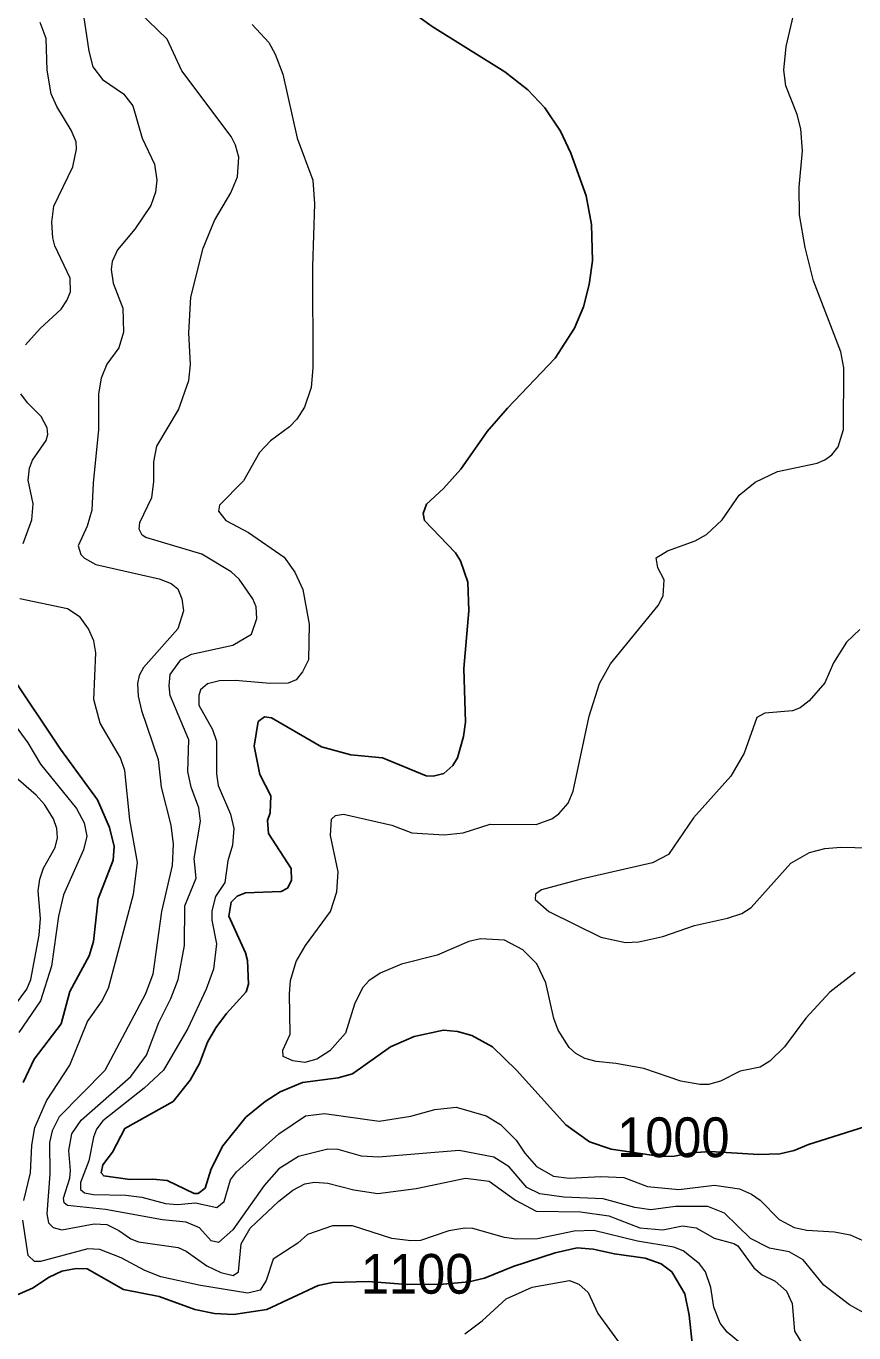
# Model space of a CAD drawing. Extents: x 265 to 291.4, y 7731.5 to 7759.6.
# Drawn here: x 288.284 to 289.948, y 7734.774 to 7737.4 of the extents above; entities that cross this region are included whole.
import ezdxf
from ezdxf.enums import TextEntityAlignment as Align

# ---------------------------------------------------------------- set-up
doc = ezdxf.new("R2010")
doc.units = 0
doc.header["$LTSCALE"] = 0.032
for name, color, linetype, lineweight in [('1', 7, 'Continuous', 25), ('2', 7, 'Continuous', 13), ('61', 7, 'Continuous', 13)]:
    doc.layers.add(name, color=color, linetype=linetype, lineweight=lineweight)

msp = doc.modelspace()

# ---------------------------------------------------------------- linework, layer by layer
at = {"layer": '1'}
for points in [[(289.1579, 7736.5103), (289.2112, 7736.5858), (289.2518, 7736.6328), (289.3473, 7736.733), (289.3862, 7736.7935), (289.4045, 7736.8364), (289.4157, 7736.881), (289.4228, 7736.9287), (289.4205, 7737.0019), (289.4101, 7737.0592), (289.3791, 7737.1451), (289.3584, 7737.1896), (289.3266, 7737.2366), (289.2924, 7737.2723), (289.2463, 7737.3089), (289.1007, 7737.3996), (289.053, 7737.4338)], [(289.1571, 7736.3257), (289.1476, 7736.3416), (289.0848, 7736.4069), (289.0824, 7736.4212), (289.0887, 7736.4395), (289.1229, 7736.4713), (289.1579, 7736.5103)], [(289.9948, 7735.1961), (289.8564, 7735.1524), (289.8278, 7735.1404), (289.7991, 7735.1341), (289.7562, 7735.1325), (289.6588, 7735.1386), (289.6216, 7735.136), (289.5877, 7735.1293), (289.5598, 7735.1287), (289.4602, 7735.1433), (289.4165, 7735.1579), (289.3687, 7735.1922), (289.2701, 7735.3019), (289.2216, 7735.3489), (289.1802, 7735.3719), (289.1516, 7735.3799), (289.123, 7735.3823), (289.0641, 7735.3695), (289.0164, 7735.3489), (288.94, 7735.2948), (288.9114, 7735.2868), (288.8398, 7735.2773), (288.7952, 7735.2582), (288.765, 7735.2391), (288.726, 7735.2073), (288.6799, 7735.15), (288.656, 7735.1039), (288.6441, 7735.0649), (288.6298, 7735.0545), (288.6218, 7735.0545), (288.5677, 7735.08), (288.5391, 7735.0832), (288.4929, 7735.0824), (288.4404, 7735.0895), (288.4349, 7735.0959), (288.4388, 7735.1118), (288.4579, 7735.1373), (288.4826, 7735.185), (288.5796, 7735.2391), (288.6138, 7735.2821), (288.6329, 7735.3155), (288.6488, 7735.3584), (288.6655, 7735.3871), (288.687, 7735.4157), (288.7268, 7735.4594), (288.7316, 7735.4746), (288.7292, 7735.5223), (288.7252, 7735.5382), (288.6918, 7735.6114), (288.6966, 7735.64), (288.7085, 7735.6519), (288.7252, 7735.6583), (288.7968, 7735.6615), (288.8095, 7735.6678), (288.8175, 7735.683), (288.8167, 7735.7076), (288.7713, 7735.7776), (288.7697, 7735.8039), (288.7745, 7735.819), (288.7761, 7735.8532), (288.7538, 7735.8962), (288.7427, 7735.9534), (288.7506, 7736.0028), (288.7634, 7736.0123), (288.7777, 7736.0099), (288.878, 7735.9518), (288.9368, 7735.9359), (289.0005, 7735.9296), (289.088, 7735.8938), (289.1023, 7735.893), (289.1237, 7735.8985), (289.142, 7735.9144), (289.1516, 7735.9296), (289.1635, 7735.9725), (289.1675, 7736.0012), (289.1643, 7736.1094), (289.1739, 7736.2255), (289.1723, 7736.2828), (289.1571, 7736.3257)], [(288.2535, 7736.0966), (288.3537, 7735.9471), (288.4277, 7735.8453), (288.4516, 7735.7896), (288.4611, 7735.7514), (288.4595, 7735.7243), (288.4293, 7735.6464), (288.4197, 7735.5605), (288.411, 7735.5318), (288.372, 7735.4602), (288.3545, 7735.395), (288.3004, 7735.3242), (288.2781, 7735.2773)], [(288.2559, 7734.8461), (288.2972, 7734.8636), (288.3307, 7734.8859), (288.3561, 7734.8978), (288.3848, 7734.9034), (288.407, 7734.9026), (288.4802, 7734.8612), (288.5518, 7734.8469), (288.6234, 7734.8207), (288.6632, 7734.8127), (288.7014, 7734.8111), (288.7682, 7734.8207), (288.8716, 7734.8692), (288.9002, 7734.8755), (288.9718, 7734.8771), (289.0499, 7734.8711), (289.1223, 7734.8717), (289.1741, 7734.8764), (289.2053, 7734.8837), (289.263, 7734.9074), (289.3473, 7734.9352), (289.3918, 7734.9447), (289.4237, 7734.9424), (289.4666, 7734.9328), (289.5287, 7734.9241), (289.5605, 7734.9129), (289.582, 7734.897), (289.6082, 7734.8525), (289.6169, 7734.8095), (289.6273, 7734.7093)]]:
    msp.add_lwpolyline(points, dxfattribs=at)
at = {"layer": '2'}
for points in [[(289.4586, 7736.1189), (289.5549, 7736.2358), (289.5644, 7736.2557), (289.5668, 7736.2876), (289.5541, 7736.3114), (289.5509, 7736.3321), (289.5732, 7736.3456), (289.6289, 7736.3663), (289.652, 7736.379), (289.683, 7736.4085), (289.7172, 7736.4578), (289.7498, 7736.484), (289.7944, 7736.5055), (289.8739, 7736.5222), (289.8898, 7736.5286), (289.9033, 7736.5389), (289.9161, 7736.5548), (289.9272, 7736.5898), (289.928, 7736.7139), (289.9216, 7736.7458), (289.8667, 7736.8889), (289.85, 7736.9558), (289.8389, 7737.021), (289.8381, 7737.0767), (289.8445, 7737.1499), (289.8413, 7737.1944), (289.8341, 7737.223), (289.811, 7737.2803), (289.8071, 7737.3121), (289.8118, 7737.3599), (289.8357, 7737.4633)], [(288.3999, 7737.4219), (288.4102, 7737.3503), (288.4181, 7737.3185), (288.438, 7737.293), (288.4802, 7737.2644), (288.4985, 7737.2405), (288.5176, 7737.1753), (288.5423, 7737.1228), (288.547, 7737.091), (288.5446, 7737.0671), (288.5351, 7737.0401), (288.5025, 7736.9924), (288.4683, 7736.951), (288.4571, 7736.9271), (288.4555, 7736.9112), (288.4595, 7736.8842), (288.4786, 7736.8333), (288.4802, 7736.7855), (288.4707, 7736.7537), (288.4468, 7736.7211), (288.4349, 7736.6932)], [(288.7125, 7736.2891), (288.6966, 7736.3035), (288.6377, 7736.3392), (288.5248, 7736.3727), (288.5176, 7736.3774), (288.5112, 7736.3894), (288.5128, 7736.4029), (288.5367, 7736.453), (288.5407, 7736.4848), (288.5407, 7736.5246), (288.547, 7736.5564), (288.5908, 7736.6296), (288.6115, 7736.6885), (288.6146, 7736.7203), (288.6115, 7736.7839), (288.6154, 7736.8555), (288.6401, 7736.9542), (288.6632, 7737.0099), (288.6958, 7737.0655), (288.7093, 7737.0974), (288.7117, 7737.1371), (288.7053, 7737.161), (288.6966, 7737.1785), (288.5971, 7737.3105), (288.5677, 7737.3742), (288.5104, 7737.4299)], [(288.3362, 7737.0067), (288.3402, 7737.0385), (288.3784, 7737.118), (288.3855, 7737.153), (288.3847, 7737.1681), (288.3752, 7737.1912), (288.3458, 7737.239), (288.3346, 7737.2644), (288.3267, 7737.3121), (288.3243, 7737.3758), (288.3124, 7737.4076)], [(288.7387, 7737.4036), (288.7721, 7737.3678), (288.7849, 7737.344), (288.8, 7737.3042), (288.8294, 7737.1753), (288.8604, 7737.091), (288.8636, 7737.0433), (288.8596, 7736.9176)], [(288.3545, 7736.8317), (288.3664, 7736.8492), (288.3736, 7736.8667), (288.3728, 7736.8937), (288.3418, 7736.9589), (288.3378, 7736.9749), (288.3362, 7737.0067)], [(288.8596, 7736.9176), (288.8604, 7736.7139), (288.8573, 7736.6742), (288.8437, 7736.6344), (288.8286, 7736.6105), (288.8135, 7736.5954), (288.7753, 7736.5668)], [(288.2829, 7736.7601), (288.3124, 7736.7927), (288.3545, 7736.8317)], [(288.4349, 7736.6932), (288.4301, 7736.6614), (288.4301, 7736.5898), (288.4189, 7736.4817), (288.4166, 7736.4276), (288.407, 7736.3957), (288.3887, 7736.356)], [(288.2781, 7736.3607), (288.2957, 7736.4085), (288.2988, 7736.4403), (288.2885, 7736.488), (288.2909, 7736.5119), (288.2972, 7736.5278), (288.3243, 7736.5676), (288.3283, 7736.5795), (288.3267, 7736.593), (288.3147, 7736.6161), (288.2869, 7736.6431), (288.2734, 7736.6614)], [(288.7753, 7736.5668), (288.7531, 7736.5437), (288.7212, 7736.4864), (288.6727, 7736.4379), (288.6711, 7736.4259), (288.6854, 7736.4069), (288.7316, 7736.383), (288.8032, 7736.3329), (288.8246, 7736.3027), (288.8406, 7736.2685), (288.8533, 7736.1985), (288.8517, 7736.1269), (288.8398, 7736.103), (288.827, 7736.0863), (288.8111, 7736.0799), (288.7745, 7736.0791), (288.7045, 7736.0855), (288.6727, 7736.0847), (288.6489, 7736.0783), (288.6345, 7736.0664), (288.6313, 7736.0553), (288.6313, 7736.0354), (288.6592, 7735.9869), (288.6671, 7735.963), (288.6671, 7735.8978), (288.6703, 7735.8739), (288.695, 7735.8166), (288.7021, 7735.788), (288.699, 7735.7546), (288.6894, 7735.7228), (288.6839, 7735.679), (288.6647, 7735.6512), (288.6576, 7735.6225), (288.6576, 7735.6034), (288.6671, 7735.5557), (288.6608, 7735.5048), (288.6465, 7735.465), (288.6091, 7735.3855), (288.5605, 7735.3019), (288.5216, 7735.2661), (288.4388, 7735.2001), (288.4261, 7735.1834), (288.4197, 7735.1675), (288.4102, 7735.1198), (288.3935, 7735.076), (288.3935, 7735.0625), (288.4015, 7735.0553), (288.4198, 7735.0522), (288.485, 7735.0506), (288.5168, 7735.0466), (288.5645, 7735.0339), (288.5884, 7735.0323), (288.625, 7735.0354), (288.6679, 7735.0259), (288.6823, 7735.0378), (288.695, 7735.0816), (288.7069, 7735.0975), (288.792, 7735.1739), (288.8461, 7735.2105), (288.8843, 7735.2152), (288.9941, 7735.1993), (289.0577, 7735.2097), (289.1055, 7735.2232), (289.1484, 7735.2279), (289.2089, 7735.2105), (289.2375, 7735.1929), (289.2693, 7735.1611), (289.2868, 7735.1349), (289.3099, 7735.1086), (289.3441, 7735.0887), (289.3759, 7735.0848), (289.4396, 7735.088), (289.4857, 7735.0864), (289.5334, 7735.0681), (289.5963, 7735.0625), (289.6679, 7735.0712), (289.718, 7735.0633), (289.7419, 7735.0529), (289.7593, 7735.041), (289.7975, 7735.002), (289.8278, 7734.9861), (289.8532, 7734.9806), (289.9089, 7734.9774), (289.9407, 7734.971), (289.9646, 7734.9607)], [(288.3887, 7736.356), (288.3943, 7736.3385), (288.4015, 7736.3313), (288.4245, 7736.3186), (288.5518, 7736.2899), (288.5757, 7736.2804), (288.5892, 7736.2692), (288.5971, 7736.2494), (288.6003, 7736.2255), (288.5892, 7736.1889), (288.52, 7736.1117), (288.5112, 7736.095), (288.508, 7736.0791), (288.5096, 7736.0537), (288.516, 7736.025), (288.5494, 7735.9264), (288.5558, 7735.8707), (288.5749, 7735.7944), (288.5796, 7735.7562), (288.578, 7735.7132), (288.5566, 7735.6209), (288.5391, 7735.4952), (288.524, 7735.4555), (288.4428, 7735.3012), (288.3505, 7735.2081), (288.337, 7735.1802), (288.3314, 7735.1564), (288.3322, 7735.0927), (288.3259, 7735.0132), (288.3291, 7734.9949), (288.3386, 7734.9861), (288.3561, 7734.9813), (288.4213, 7734.9933), (288.4468, 7734.9917), (288.4707, 7734.9798), (288.4945, 7734.9631), (288.5104, 7734.9567), (288.59, 7734.9456), (288.6059, 7734.9384), (288.6473, 7734.909), (288.6759, 7734.8954), (288.7006, 7734.8891), (288.7109, 7734.897), (288.7165, 7734.9527), (288.7348, 7734.9845), (288.792, 7735.0386), (288.8207, 7735.0609), (288.8445, 7735.0736), (288.8636, 7735.0768), (288.8907, 7735.0752), (288.9432, 7735.0617), (288.9909, 7735.0545), (289.0681, 7735.0641), (289.1675, 7735.0848), (289.2152, 7735.0792), (289.2677, 7735.041), (289.3091, 7735.0187), (289.3982, 7735.0172), (289.4555, 7735.0092), (289.5175, 7734.9853), (289.5637, 7734.9813), (289.6034, 7734.9893), (289.6313, 7734.9853), (289.6671, 7734.9646), (289.7069, 7734.9535), (289.7148, 7734.9487), (289.7466, 7734.905), (289.7633, 7734.8907), (289.7896, 7734.8779), (289.8126, 7734.8581), (289.8238, 7734.8334), (289.8285, 7734.7777), (289.8476, 7734.7467)], [(288.617, 7736.138), (288.6998, 7736.1563), (288.7372, 7736.1786), (288.7483, 7736.2096), (288.7467, 7736.2335), (288.7403, 7736.2494), (288.7125, 7736.2891)], [(288.2797, 7735.0402), (288.2933, 7735.0959), (288.2956, 7735.1516), (288.302, 7735.1866), (288.3251, 7735.2407), (288.372, 7735.3123), (288.4078, 7735.3998), (288.4357, 7735.4396), (288.45, 7735.4666), (288.5001, 7735.6559), (288.508, 7735.7196), (288.4929, 7735.8055), (288.4826, 7735.9041), (288.4738, 7735.9296), (288.4333, 7735.9996), (288.4205, 7736.0473), (288.4245, 7736.1412), (288.4205, 7736.165), (288.4094, 7736.1889), (288.3927, 7736.2128), (288.3673, 7736.2295), (288.2718, 7736.2494)], [(289.9598, 7736.1881), (289.9328, 7736.1626), (289.9073, 7736.1205), (289.8898, 7736.0807), (289.858, 7736.0441), (289.8397, 7736.0306), (289.8246, 7736.0242), (289.7689, 7736.0195), (289.753, 7736.0107), (289.7275, 7735.9391), (289.7005, 7735.893), (289.6257, 7735.8095), (289.5756, 7735.7355), (289.543, 7735.7188), (289.3998, 7735.6862), (289.3202, 7735.6647), (289.3083, 7735.6559), (289.3075, 7735.6448), (289.3346, 7735.6209), (289.4396, 7735.5692), (289.4889, 7735.5589), (289.5159, 7735.5597), (289.5637, 7735.5708), (289.6273, 7735.5931), (289.6941, 7735.6074), (289.7228, 7735.6169), (289.7418, 7735.6289), (289.8214, 7735.718), (289.8588, 7735.7394), (289.8898, 7735.7474), (289.9216, 7735.7506), (290.006, 7735.7482)], [(290.0226, 7734.7833), (289.9391, 7734.8302), (289.8874, 7734.87), (289.846, 7734.9209), (289.8182, 7734.9368), (289.7784, 7734.944), (289.7403, 7734.9638), (289.6878, 7735.0148), (289.6544, 7735.0283), (289.5891, 7735.0283), (289.5398, 7735.0211), (289.508, 7735.0259), (289.4443, 7735.0434), (289.3648, 7735.0466), (289.3171, 7735.0537), (289.2908, 7735.0665), (289.255, 7735.1078), (289.224, 7735.1269), (289.1548, 7735.1404), (288.9925, 7735.1269), (288.9583, 7735.1293), (288.9114, 7735.1428), (288.8907, 7735.1436), (288.8318, 7735.1285), (288.792, 7735.1039), (288.7626, 7735.0705), (288.6998, 7734.9814), (288.6711, 7734.9559), (288.656, 7734.9591), (288.6329, 7734.9853), (288.6059, 7734.9965), (288.5582, 7735.0012), (288.4436, 7735.0219), (288.3673, 7735.0299), (288.3609, 7735.0355), (288.3593, 7735.045), (288.372, 7735.0848), (288.3736, 7735.1007), (288.3704, 7735.1405), (288.376, 7735.1739), (288.3951, 7735.2017), (288.4945, 7735.2892), (288.5263, 7735.3322), (288.551, 7735.3982), (288.5749, 7735.4459), (288.59, 7735.4841), (288.6027, 7735.5525), (288.6035, 7735.6321), (288.6258, 7735.6878), (288.6218, 7735.7275), (288.6345, 7735.8023), (288.6313, 7735.8294), (288.6162, 7735.8707), (288.6091, 7735.9025), (288.6115, 7735.9662), (288.5741, 7736.0553), (288.5717, 7736.0744), (288.5741, 7736.0974), (288.5956, 7736.1269), (288.617, 7736.138)], [(289.3409, 7735.8071), (289.3552, 7735.8174), (289.3735, 7735.8389), (289.3839, 7735.8628), (289.4157, 7736.0139), (289.4364, 7736.0791), (289.4586, 7736.1189)], [(288.2463, 7736.0171), (288.2877, 7735.9598), (288.3131, 7735.9169), (288.3855, 7735.8278), (288.4007, 7735.7991), (288.4062, 7735.7721), (288.3999, 7735.745), (288.3593, 7735.6543), (288.3497, 7735.6114), (288.3354, 7735.5112), (288.3131, 7735.4412), (288.2694, 7735.3775)], [(288.2304, 7735.3902), (288.2861, 7735.465), (288.2941, 7735.4841), (288.3108, 7735.5732), (288.3131, 7735.6066), (288.3084, 7735.6623), (288.3116, 7735.6862), (288.3195, 7735.7084), (288.3426, 7735.7498), (288.3474, 7735.7689), (288.3458, 7735.788), (288.3394, 7735.8071), (288.3211, 7735.8357), (288.3044, 7735.8548), (288.2591, 7735.8946)], [(289.9503, 7735.4984), (289.8994, 7735.4586), (289.8516, 7735.4069), (289.8087, 7735.3489), (289.7792, 7735.3202), (289.7594, 7735.3083), (289.7196, 7735.3003), (289.6798, 7735.2797), (289.6559, 7735.2733), (289.6384, 7735.2733), (289.6003, 7735.2797), (289.5255, 7735.3051), (289.4698, 7735.3155), (289.43, 7735.3194), (289.407, 7735.3258), (289.3894, 7735.3353), (289.3759, 7735.3473), (289.3536, 7735.3823), (289.3449, 7735.4062), (289.329, 7735.4777), (289.3107, 7735.5159), (289.2829, 7735.5438), (289.2455, 7735.5636), (289.1977, 7735.566), (289.1739, 7735.5605), (289.1102, 7735.5334), (289.0386, 7735.5151), (288.9957, 7735.4968), (288.9734, 7735.4817), (288.9607, 7735.4674), (288.944, 7735.4348), (288.9265, 7735.3767), (288.8946, 7735.3409), (288.8684, 7735.3242), (288.8445, 7735.3178), (288.8207, 7735.321), (288.8008, 7735.3298), (288.8, 7735.3425), (288.8151, 7735.3743), (288.8135, 7735.4555), (288.8159, 7735.4825), (288.827, 7735.5207), (288.8461, 7735.5525), (288.8962, 7735.6209), (288.909, 7735.6607), (288.9113, 7735.7005), (288.8962, 7735.7737), (288.8978, 7735.8063), (288.9058, 7735.8142), (288.9225, 7735.8166), (289.0196, 7735.7943), (289.0593, 7735.7792), (289.1246, 7735.7752), (289.1627, 7735.7792), (289.2168, 7735.7967), (289.3091, 7735.7959), (289.3409, 7735.8071)], [(289.7506, 7734.7276), (289.6933, 7734.7753), (289.679, 7734.7936), (289.6663, 7734.8255), (289.6607, 7734.8652), (289.6496, 7734.897), (289.6376, 7734.913), (289.605, 7734.9392), (289.5859, 7734.9464), (289.5128, 7734.9583), (289.4253, 7734.9798), (289.3855, 7734.9782), (289.3123, 7734.9631), (289.2693, 7734.9623), (289.2455, 7734.9654), (289.1818, 7734.9837), (289.1659, 7734.9845), (289.1341, 7734.979), (289.0768, 7734.9599), (289.0577, 7734.9591), (289.0196, 7734.9638), (288.94, 7734.9893), (288.9002, 7734.9893), (288.8501, 7734.9718), (288.8302, 7734.9543), (288.7809, 7734.9225), (288.7666, 7734.8795), (288.7546, 7734.8597), (288.73, 7734.8541), (288.6345, 7734.8692), (288.555, 7734.8867), (288.5232, 7734.8994), (288.4754, 7734.9249), (288.4325, 7734.9416), (288.4086, 7734.9432), (288.3132, 7734.9177), (288.3012, 7734.9177), (288.2885, 7734.9297), (288.2774, 7735.0005)], [(289.1659, 7734.7721), (289.2009, 7734.7984), (289.2494, 7734.8422), (289.3012, 7734.866), (289.3767, 7734.8795), (289.395, 7734.8716), (289.4141, 7734.8549), (289.4332, 7734.8127), (289.4857, 7734.7411)]]:
    msp.add_lwpolyline(points, dxfattribs=at)

# ---------------------------------------------------------------- texts
at = {"layer": '61', "width": 0.95}
for s, p in [('1000', (289.5851, 7735.1272)), ('1100', (289.0701, 7734.8527))]:
    msp.add_text(s, height=0.08, dxfattribs=at).set_placement(p, align=Align.CENTER)

doc.saveas('drawing.dxf')
